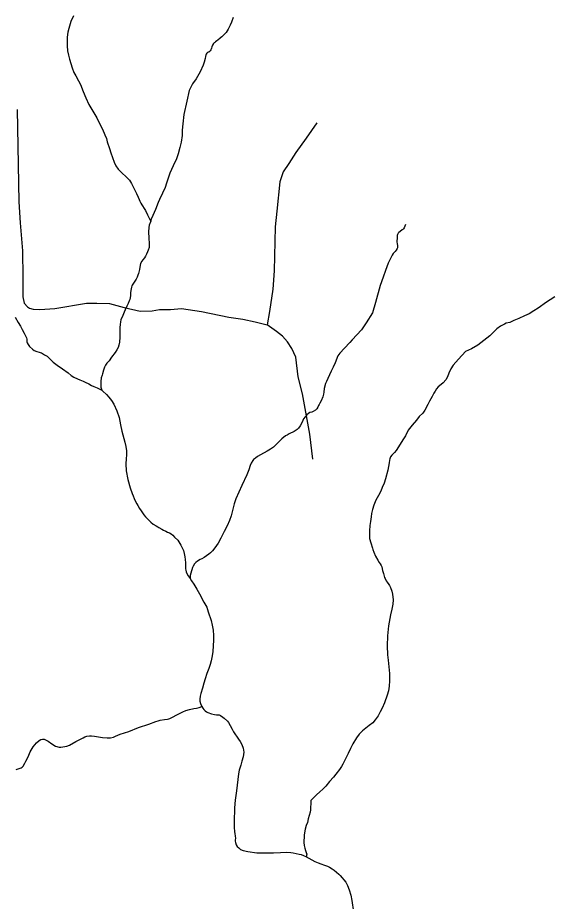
# Model space of a CAD drawing. Extents: x 2220236 to 2384410, y 720751 to 894131.
# Drawn here: x 2302920 to 2306111, y 871751 to 877030 of the extents above; entities that cross this region are included whole.
import ezdxf

# ---------------------------------------------------------------- set-up
doc = ezdxf.new("R2010")
doc.units = 0
for name, color, linetype in [('Exist Hydrographic Creek Single Shore', 7, 'Continuous'), ('Exist Hydrographic Misc Water Feature', 7, 'Continuous'), ('Exist Road Non-System Type 51', 7, 'Continuous')]:
    doc.layers.add(name, color=color, linetype=linetype)

msp = doc.modelspace()

# ---------------------------------------------------------------- linework, layer by layer
at = {"layer": 'Exist Hydrographic Creek Single Shore'}
for points in [[(2302904.6, 875239.5), (2302922.4, 875209.1), (2302936.5, 875187.4), (2302946.6, 875167.4), (2302958.5, 875144.9), (2302972.4, 875117.5), (2302974.5, 875109.3), (2302974.5, 875101.1), (2302974.6, 875092.9), (2302976.4, 875087.4), (2302982.5, 875076.9), (2302990.6, 875065), (2303007.2, 875049.3), (2303018.5, 875041.5), (2303034.6, 875035.6), (2303048.6, 875031.2), (2303054.5, 875029), (2303062.6, 875026.9), (2303079, 875016), (2303094.6, 875006.8), (2303104.6, 874997.4), (2303130.5, 874971.3), (2303154.4, 874953.5), (2303186.5, 874931), (2303220.5, 874907), (2303238.5, 874892.9), (2303254.5, 874882.9), (2303276.6, 874871.4), (2303291, 874866.4), (2303309.9, 874859), (2303322.6, 874852.9), (2303344.7, 874841.4), (2303360.6, 874833.1), (2303374.6, 874825.4), (2303394.7, 874817.3), (2303414.6, 874809.1), (2303421.4, 874804.3)], [(2303421.4, 874804.3), (2303428.7, 874799), (2303450.7, 874779.3), (2303464.5, 874763.5), (2303480.6, 874742.9), (2303492.7, 874721.2), (2303510.7, 874681), (2303524.6, 874641.3), (2303532.6, 874597.2), (2303540.5, 874559.1), (2303558.6, 874493.2), (2303564.7, 874467.3), (2303568.6, 874441.2), (2303568.6, 874417.4), (2303566.7, 874395.1), (2303564.7, 874364.8), (2303566.6, 874322.9), (2303578, 874271), (2303591, 874220.7), (2303602.4, 874187.5), (2303608.6, 874173), (2303614.7, 874156.8), (2303622.6, 874138.9), (2303630.6, 874125.4), (2303636.2, 874114.9), (2303646.5, 874097.3), (2303656.5, 874082.9), (2303668.6, 874065.4), (2303672.7, 874058.9), (2303682.6, 874047.1), (2303698.6, 874031.4), (2303714.5, 874014.8), (2303728.5, 874004.6), (2303746.6, 873993.2), (2303756.7, 873987), (2303762.6, 873983.2), (2303780.7, 873973.1), (2303789.2, 873968.7), (2303804.6, 873961.1), (2303814.8, 873956.5), (2303825.3, 873952), (2303836.6, 873945.2), (2303846.6, 873937.2), (2303856.6, 873927), (2303874.7, 873909), (2303893.8, 873878.5), (2303908.7, 873847.1), (2303912.6, 873829.3), (2303916.6, 873808.8), (2303919.1, 873792.5), (2303920.7, 873773), (2303920.5, 873753.2), (2303920.6, 873736.8), (2303922.7, 873728.7), (2303924.7, 873718.9), (2303928.7, 873709.3), (2303936.7, 873694.8), (2303948.6, 873678.9)], [(2303948.6, 873678.9), (2303958.2, 873664.5), (2303970.6, 873645.4), (2303988.6, 873614.9), (2304004.6, 873587), (2304030.8, 873538.6), (2304048.7, 873507.5), (2304056.6, 873479.1), (2304074.7, 873429), (2304080.6, 873401.2), (2304086.7, 873371.2), (2304088.6, 873339.3), (2304088.4, 873310.5), (2304087.1, 873277.6), (2304084.7, 873243.9), (2304080.6, 873216.7), (2304074.6, 873186.9), (2304068.7, 873165.2), (2304060.7, 873141.1), (2304048.5, 873111.2), (2304038.6, 873078.8), (2304031.6, 873054.7), (2304022.6, 873024.7), (2304012.5, 872993.1), (2304008.6, 872975.7), (2304006.5, 872959.2), (2304007.6, 872947), (2304010.8, 872933.2), (2304016.2, 872918.6), (2304018.6, 872914.7), (2304019.2, 872913.9)], [(2302910.3, 872538.5), (2302940.3, 872548.7), (2302946.4, 872552.2), (2302952.3, 872559), (2302962.3, 872575), (2302968.3, 872588.5), (2302982.2, 872614.5), (2302994.3, 872642.8), (2303012.3, 872673.1), (2303032.3, 872696.9), (2303048.3, 872710.6), (2303058.3, 872716.8), (2303068.4, 872718.8), (2303078.4, 872718.4), (2303086.4, 872714.8), (2303102.3, 872707.2), (2303124.4, 872690.9), (2303144.5, 872678.5), (2303166.4, 872671.2), (2303176.4, 872670.8), (2303200.5, 872675), (2303212.9, 872678.1), (2303228.5, 872684.4), (2303266.5, 872704.9), (2303286.5, 872714.8), (2303310.4, 872727.2), (2303320.3, 872732.6), (2303333.2, 872736.3), (2303348.5, 872738.5), (2303360.5, 872739), (2303378.4, 872736.5), (2303402.4, 872732.5), (2303426.5, 872728.7), (2303454.4, 872726.5), (2303473.8, 872728.1), (2303491, 872732.2), (2303504.4, 872736.7), (2303530.4, 872748.6), (2303582.5, 872764.5), (2303640.6, 872789.1), (2303702.6, 872808.9), (2303744.5, 872824.6), (2303758.2, 872829.2), (2303770.6, 872833.1), (2303795.2, 872837.3), (2303814, 872838.8), (2303821.7, 872840), (2303828.3, 872842), (2303844.5, 872850.9), (2303870.5, 872865), (2303905.8, 872882.8), (2303923.5, 872890.2), (2303944.7, 872896.8), (2303970.6, 872902.7), (2303986.5, 872905.2), (2304002.6, 872909), (2304019.2, 872913.9)], [(2304019.2, 872913.9), (2304024.6, 872904.9), (2304030.7, 872897), (2304038.6, 872889.1), (2304046.7, 872883), (2304054.6, 872879.1), (2304076.6, 872871), (2304094.5, 872866.8), (2304106.6, 872864.9), (2304110.6, 872865), (2304116.6, 872865.3), (2304123.3, 872863.9), (2304130.6, 872861), (2304144.6, 872850.8), (2304152.7, 872844.5), (2304172.6, 872826.5), (2304178.6, 872818.6), (2304188.7, 872801), (2304200.6, 872779.3), (2304208.2, 872764), (2304215.9, 872751.3), (2304230.6, 872731.3), (2304238.6, 872719.4), (2304248.6, 872705), (2304258.6, 872687.2), (2304264.7, 872664.7), (2304268.7, 872641), (2304266.6, 872612.9), (2304258.7, 872587.2), (2304252.6, 872564.7), (2304242.6, 872534.9), (2304238.5, 872512.5), (2304234.7, 872478.8), (2304224.9, 872410.3), (2304218.8, 872354.2), (2304214.7, 872308.9), (2304212.5, 872225.1), (2304212.5, 872190.7), (2304214.5, 872167), (2304216.7, 872153.1), (2304218.7, 872142.6), (2304219.6, 872125.2), (2304218.5, 872118.7), (2304218.6, 872110.5), (2304219.7, 872102.4), (2304224.5, 872088.6), (2304230.5, 872079), (2304239.5, 872069.4), (2304250.7, 872060.8), (2304265.1, 872054), (2304292.6, 872048.8), (2304347.5, 872041), (2304424.5, 872041), (2304446.5, 872041.1), (2304488.7, 872042.8), (2304523, 872044.2), (2304549.3, 872042.1), (2304564.6, 872040.9), (2304582.6, 872036.8), (2304600.8, 872032.6), (2304611.5, 872029.8), (2304626.7, 872024.6), (2304644.7, 872015.6)], [(2304644.7, 872015.6), (2304646.7, 872014.9), (2304656.8, 872008.7), (2304675.8, 871997.8), (2304692.8, 871988.7), (2304713.2, 871979.8), (2304729.2, 871973.8), (2304750.7, 871966.5), (2304768.8, 871960.6), (2304780.6, 871954.7), (2304796.6, 871944.6), (2304808.8, 871936.9), (2304836.8, 871912.6), (2304844.7, 871904.7), (2304878.5, 871865.1), (2304888.4, 871845.1), (2304898.6, 871819.1), (2304907.8, 871786.7), (2304914.7, 871754.9), (2304923.8, 871688.1)]]:
    msp.add_lwpolyline(points, dxfattribs=at)
at = {"layer": 'Exist Hydrographic Misc Water Feature'}
for points in [[(2303252.8, 877041.7), (2303236.6, 877007.5), (2303224.7, 876966), (2303218.6, 876943.5), (2303214.7, 876913.7), (2303214.8, 876881.7), (2303214.8, 876861.3), (2303216.6, 876831.8), (2303222.1, 876806.6), (2303228.7, 876781.4), (2303236.8, 876755.6), (2303244.8, 876729.5), (2303255.3, 876702.9), (2303267.1, 876683), (2303282.8, 876653.2), (2303294.7, 876629.9), (2303310.7, 876587.9), (2303326.8, 876551.6), (2303344.6, 876511.3), (2303368.7, 876471.3), (2303392.1, 876431.2), (2303410.7, 876393.3), (2303425.5, 876363.5), (2303440.5, 876330.5), (2303448.8, 876307.1), (2303454.6, 876287.7), (2303466.7, 876247.2), (2303474.8, 876221.3), (2303484.7, 876193.7), (2303494.8, 876167.1), (2303504.7, 876145.3), (2303518.7, 876125.5), (2303536.7, 876107.2), (2303570.8, 876075.8), (2303586.8, 876059.2), (2303598.7, 876039.3), (2303604.8, 876027.2), (2303612.8, 876011.1)], [(2304206.1, 877030), (2304197, 877003.2), (2304188.9, 876985.7), (2304177.1, 876961.4), (2304163.5, 876941.2), (2304153, 876929.2), (2304147, 876923.4), (2304139, 876915.6), (2304131, 876909.5), (2304128.9, 876907.8), (2304115, 876895.6), (2304108.9, 876891.4), (2304101, 876885.2), (2304096.1, 876881.8), (2304093, 876879.3), (2304089, 876875.8), (2304083, 876865.7), (2304079, 876855.7), (2304076.9, 876847.4), (2304075, 876841.6), (2304072.9, 876837.3), (2304068.4, 876830.7), (2304064.9, 876827.1), (2304061.9, 876824.6), (2304058.9, 876823.7), (2304056.9, 876823.6), (2304053, 876821.9), (2304048.9, 876817.5), (2304045, 876811.5), (2304043, 876807.4), (2304041, 876797.6), (2304038.8, 876785.9), (2304032.9, 876763.6), (2304026.9, 876745.2), (2304008.9, 876706), (2303984.8, 876664), (2303962.8, 876633.5), (2303942.8, 876595.6), (2303928.8, 876531.2), (2303910.9, 876451.7), (2303904.8, 876395.6), (2303900.7, 876357.6), (2303900.8, 876325.6), (2303894.9, 876285.2), (2303886.8, 876253.8), (2303876.9, 876217.2), (2303866.8, 876185.6), (2303846.8, 876145.3), (2303828.8, 876101.2), (2303808.9, 876041.3), (2303800.7, 876015.6), (2303784.7, 875981.3), (2303766.9, 875943.6), (2303758.8, 875925.2), (2303742.7, 875883.6), (2303726.8, 875847.5), (2303716.7, 875825.9), (2303714.8, 875817.6), (2303714.1, 875815)], [(2303612.8, 876011.1), (2303628.7, 875979.7), (2303638.7, 875957.1), (2303644.8, 875943.6), (2303649.4, 875933.8), (2303655.5, 875921.8), (2303660.7, 875912.2), (2303678.7, 875883.3), (2303682.2, 875876.9), (2303694.8, 875851.2), (2303702.9, 875835.1), (2303706.8, 875827.1), (2303714.1, 875815)], [(2303714.1, 875815), (2303704.8, 875789.2), (2303702.7, 875775.3), (2303700.8, 875749.6), (2303700.7, 875741.4), (2303702.8, 875721.1), (2303702.7, 875713.6), (2303705.3, 875679.3), (2303703.8, 875657.1), (2303698.8, 875641.3), (2303694.8, 875631.3), (2303688.8, 875617), (2303682.7, 875605.4), (2303676.7, 875595.3), (2303666.8, 875583.3), (2303660.7, 875575.7), (2303653.3, 875561.4), (2303650.7, 875551.4), (2303646.8, 875525.1), (2303642.6, 875509.3), (2303640.8, 875501), (2303636.8, 875491.1), (2303632.6, 875479.3), (2303626.7, 875467.6), (2303619, 875455.1), (2303614.7, 875449.1), (2303606.8, 875437.2), (2303602.8, 875431.4), (2303600.8, 875427.2), (2303598.7, 875419.7), (2303596.7, 875409), (2303593.6, 875387.4), (2303592.8, 875373.6), (2303592.6, 875367), (2303588.6, 875347), (2303584.7, 875337.1), (2303578.7, 875321.2), (2303570.8, 875305.3), (2303560.6, 875285.2), (2303554.8, 875271), (2303546.8, 875251.1), (2303536.3, 875224.4), (2303532.7, 875213.5), (2303530.8, 875197), (2303528.7, 875178.9), (2303528.6, 875157.5), (2303528.6, 875153.5), (2303528.7, 875139.5), (2303528.7, 875121.5), (2303526.7, 875091), (2303523.8, 875073.7), (2303518.6, 875059.4), (2303510.6, 875045.3), (2303500.6, 875029.3), (2303480.6, 875001.3), (2303464.7, 874979.4), (2303452.7, 874964.9), (2303444.5, 874953.2), (2303438.6, 874941.3), (2303432.6, 874923.1), (2303426.7, 874901.4), (2303424.7, 874894.9), (2303418.6, 874877.3), (2303416.5, 874855.2), (2303416.6, 874835.4), (2303416.7, 874823.2), (2303421.4, 874804.3)], [(2305235.2, 875793.7), (2305227.2, 875773.8), (2305223.4, 875768.6), (2305219.2, 875765.2), (2305215.1, 875761.7), (2305203.1, 875751.4), (2305195.1, 875746), (2305191.1, 875741.9), (2305187.2, 875735.1), (2305185.1, 875727.6), (2305185, 875719.4), (2305185, 875709.6), (2305183.1, 875697.1), (2305183, 875689.9), (2305185.1, 875679.2), (2305187.1, 875667.9), (2305187.5, 875658.9), (2305186.7, 875653.9), (2305185.1, 875649.8), (2305179.6, 875641.4), (2305173.1, 875633.7), (2305161, 875621.6), (2305155, 875611.5), (2305131.2, 875563.8), (2305115, 875519.7), (2305101, 875479.7), (2305084.5, 875429.8), (2305055, 875327.7), (2305037, 875265.4), (2305000.9, 875207.3), (2304973.1, 875165.1), (2304945.1, 875135.1), (2304917.1, 875105.4), (2304902.9, 875089.2), (2304870.9, 875055.1), (2304843, 875025.1), (2304831, 875009.2), (2304814.9, 874967.3), (2304803, 874941.4), (2304791, 874917.1), (2304781, 874895.5), (2304770.9, 874873.7), (2304763, 874856.2), (2304757, 874843.7), (2304749.9, 874814.6), (2304746.9, 874791.5), (2304745.7, 874780.8), (2304741.8, 874764.3), (2304730.9, 874741.6), (2304722.9, 874727.3), (2304718.9, 874718.9), (2304716.1, 874712.4), (2304711.3, 874702.2), (2304704.9, 874692.9), (2304696.8, 874685.2), (2304684.2, 874677.3), (2304674.9, 874673.7), (2304664.6, 874670.9), (2304654.8, 874665.5), (2304645, 874656.1), (2304634.9, 874645), (2304626.3, 874633.1), (2304622.2, 874622.3), (2304616.9, 874608.9), (2304606.8, 874591.3), (2304596.2, 874576.8), (2304588.9, 874569.3), (2304570, 874556.9), (2304540.8, 874543.5), (2304528.1, 874536.4), (2304517.9, 874531), (2304496.8, 874512.9), (2304478.9, 874495), (2304445.8, 874464.8), (2304428.3, 874451.9), (2304408.8, 874439.7), (2304368.8, 874419), (2304351, 874408.5), (2304338.4, 874399), (2304327.8, 874390.3), (2304322.8, 874383.5), (2304314.4, 874369.2), (2304306.9, 874353.3), (2304298.7, 874327.5), (2304286.7, 874299.2), (2304258.7, 874234.8), (2304222.8, 874155.3), (2304212.8, 874125.5), (2304194.7, 874053.4), (2304184.7, 874025.1), (2304170.8, 873993.3), (2304152.8, 873959), (2304132.6, 873919.5), (2304116.6, 873889.3), (2304096.7, 873863.1), (2304082.6, 873845.3), (2304070.7, 873833.4)], [(2306127.3, 875361.7), (2306097.5, 875344.9), (2306076.3, 875331), (2306027.2, 875293.8), (2306001.3, 875277.9), (2305973.5, 875261.2), (2305945.2, 875249.2), (2305911.2, 875233.2), (2305881.2, 875219.6), (2305857.2, 875209.6), (2305835.2, 875203.7), (2305825.2, 875199.3), (2305801.3, 875187.7), (2305779.3, 875171.2), (2305739.2, 875129.3), (2305703.2, 875101.4), (2305667.3, 875073.7), (2305629.2, 875051.8), (2305593.2, 875035.5), (2305551.1, 874989.3), (2305535.2, 874971.5), (2305519.2, 874953.6), (2305505, 874931.8), (2305493.1, 874905.7), (2305485.2, 874883.4), (2305475.1, 874865.8), (2305460.6, 874848.8), (2305447.1, 874837.4), (2305429, 874823.7), (2305419.1, 874813.3), (2305411, 874799.1), (2305403.2, 874785.6), (2305393.1, 874767.2), (2305377.2, 874737.7), (2305369, 874717.8), (2305351.1, 874685), (2305339, 874667.3), (2305317, 874647.6), (2305301.1, 874625.5), (2305275.1, 874595.7), (2305251, 874565.3), (2305234.9, 874531.8), (2305218.9, 874507.3), (2305202.6, 874481.2), (2305179.1, 874443.3), (2305169, 874431.4), (2305163.1, 874425.4), (2305153.1, 874415.2), (2305146.1, 874405.9), (2305141.1, 874394.9), (2305138.5, 874385.8), (2305136.9, 874370.1), (2305129.5, 874327.2), (2305115, 874275), (2305107.1, 874249.2), (2305094.9, 874223.1), (2305087, 874201.6), (2305072.9, 874175.6), (2305058.5, 874146.2), (2305045.1, 874117), (2305036.9, 874091.1), (2305030.9, 874067.2), (2305028.9, 874047.3)], [(2305028.9, 874047.3), (2305024.9, 874019.4), (2305021, 873995.4), (2305018.9, 873964.9), (2305018.9, 873941.1), (2305020.8, 873917.4), (2305026.9, 873891.4), (2305036.9, 873861.4), (2305039.9, 873852.5)], [(2304070.7, 873833.4), (2304060.9, 873824.8), (2304046.7, 873815), (2304032.6, 873805.4), (2304019, 873797.4), (2304008.7, 873793), (2303992.7, 873783.4), (2303982.7, 873774.7), (2303975.2, 873767), (2303967.2, 873752.7), (2303963.5, 873744.3), (2303958.7, 873731.1), (2303956.7, 873725.3), (2303952.7, 873711.1), (2303949.9, 873697), (2303948.7, 873687.1), (2303948.6, 873678.9)], [(2305039.9, 873852.5), (2305044.9, 873837.1), (2305054.9, 873812.9), (2305068.9, 873788.9), (2305076.9, 873775.2), (2305082.8, 873767.2), (2305088.9, 873756.9), (2305093, 873748.9), (2305096.9, 873726.8), (2305103, 873709), (2305109, 873685.5), (2305113.1, 873679), (2305119, 873665.5), (2305124.9, 873657.5), (2305134.9, 873643.1), (2305139, 873637.5), (2305145.3, 873624.5), (2305153, 873602.9), (2305156.9, 873584.8), (2305160.9, 873551.4), (2305159, 873525.1), (2305152.8, 873495.2), (2305145, 873461.3), (2305133, 873396.8), (2305126.9, 873337.5), (2305125, 873276.8), (2305126.9, 873223.4), (2305130.9, 873190.8), (2305139, 873110.7), (2305138.9, 873067.3), (2305136.3, 873035.1), (2305132.9, 873008.8), (2305126.2, 872982.1), (2305108.9, 872936.4), (2305095.4, 872905.4), (2305084.3, 872882.7), (2305070.8, 872859.4), (2305052.8, 872834.8), (2305038.8, 872816.1), (2305018.8, 872801.4), (2304978.7, 872768.6), (2304958.9, 872749), (2304942.8, 872726.9), (2304920.9, 872690.8), (2304906.8, 872663), (2304892.9, 872633), (2304878.8, 872605.2), (2304868.7, 872586.8), (2304860.8, 872570.9), (2304852.8, 872556.5), (2304840.9, 872538.8), (2304818.7, 872509.3), (2304804.8, 872493.1), (2304780.8, 872466.7), (2304758.8, 872438.6), (2304740.7, 872420.7), (2304722.7, 872405.1), (2304703.1, 872386.3), (2304694.8, 872378.6), (2304684.8, 872369.2), (2304674.8, 872358.9), (2304670.6, 872353), (2304669.2, 872343.9), (2304668.8, 872330.7), (2304668.6, 872315.3), (2304666.7, 872297), (2304665.3, 872283.1), (2304660.6, 872262.3), (2304654.7, 872243.3), (2304648.8, 872222.4), (2304642.6, 872202.6), (2304636.6, 872182.5), (2304630.6, 872148.6), (2304630.7, 872130.6), (2304628.8, 872115), (2304628.8, 872101), (2304630.6, 872084.6), (2304634.7, 872068.4), (2304638.7, 872054.7), (2304642.6, 872042.5), (2304644.8, 872032.8), (2304644.6, 872027), (2304644.7, 872020.4), (2304644.7, 872015.6)]]:
    msp.add_lwpolyline(points, dxfattribs=at)
at = {"layer": 'Exist Road Non-System Type 51'}
for points in [[(2302917, 876480.7), (2302919.6, 876262.2), (2302927.2, 875929.2), (2302934.8, 875804.7), (2302947.5, 875637), (2302950.1, 875476.8), (2302950.1, 875362.5), (2302957.7, 875324.4), (2302978, 875301.5), (2302990.7, 875293.9), (2303011, 875288.8), (2303051.7, 875286.2), (2303140.6, 875291.3), (2303331, 875324.4), (2303392, 875324.4), (2303468.2, 875321.8), (2303554.6, 875298.9), (2303651.1, 875276.1), (2303722.2, 875278.6), (2303765.4, 875286.2), (2303831.4, 875286.2), (2303897.4, 875291.3), (2304016.8, 875273.5), (2304179.4, 875240.5), (2304263.2, 875227.8), (2304336.8, 875212.5), (2304408, 875194.7)], [(2304705.1, 876401.9), (2304641.6, 876310.5), (2304580.7, 876224), (2304537.5, 876158), (2304504.5, 876109.7), (2304484.2, 876048.7), (2304466.4, 875873.3), (2304456.2, 875779.3), (2304449.9, 875517.5), (2304442.2, 875408.2), (2304421.9, 875273.5), (2304408, 875194.7)], [(2304681, 874391.6), (2304663.2, 874541.6), (2304620, 874783), (2304594.6, 874884.7), (2304579.4, 875001.6), (2304556.5, 875052.4), (2304531.1, 875093.1), (2304500.7, 875126.1), (2304465.1, 875154.1), (2304408, 875194.7)]]:
    msp.add_lwpolyline(points, dxfattribs=at)

doc.saveas('drawing.dxf')
